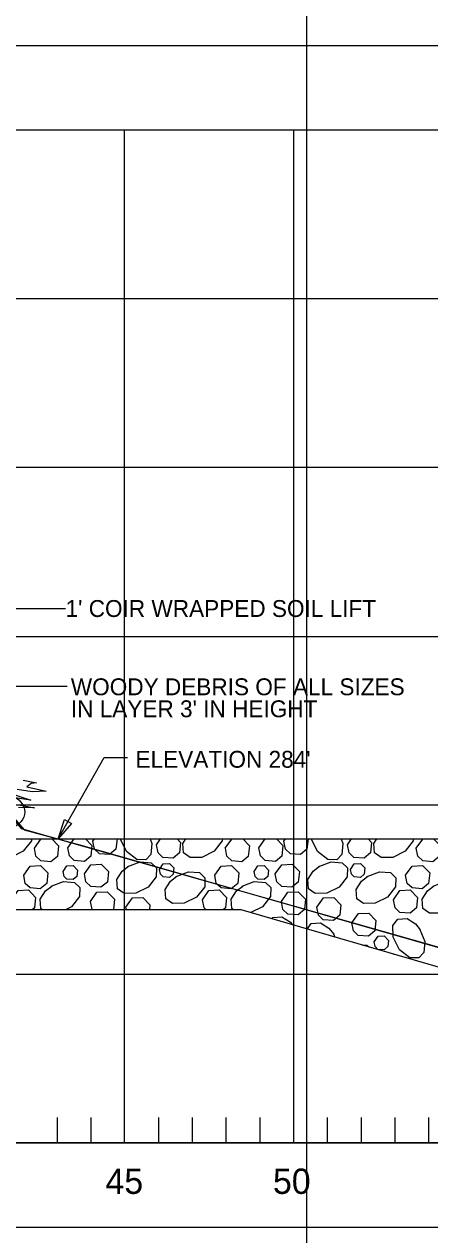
# Model space of a CAD drawing. Extents: x 1578769 to 1579225, y 724002 to 724828.
# Drawn here: x 1578883.26 to 1578895.27, y 724434.75 to 724470.6 of the extents above; entities that cross this region are included whole.
import ezdxf

# ---------------------------------------------------------------- set-up
doc = ezdxf.new("R2010")
doc.units = 0
for name, color, linetype in [('1', 7, 'Continuous'), ('Default', 7, 'Continuous'), ('Old_Level_1', 7, 'Continuous'), ('Old_Level_41', 7, 'Continuous'), ('Old_Level_42', 7, 'Continuous'), ('R_Exist Surface', 7, 'Continuous'), ('R_Fin Surface', 7, 'Continuous'), ('R_Rip-Rap', 7, 'Continuous')]:
    doc.layers.add(name, color=color, linetype=linetype)

msp = doc.modelspace()

# ---------------------------------------------------------------- linework, layer by layer
at = {"layer": '1'}
for points in [[(1578879.878, 724450.445), (1578881.497, 724453.3), (1578884.483, 724453.3)], [(1578881.039, 724448.141), (1578882.657, 724450.996), (1578884.529, 724450.996)], [(1578884.26, 724446.474), (1578885.628, 724448.887), (1578886.314, 724448.887)]]:
    msp.add_lwpolyline(points, dxfattribs=at)
msp.add_lwpolyline([(1578884.66, 724446.936), (1578884.26, 724446.474), (1578884.452, 724447.055)], close=True, dxfattribs=at)
at = {"layer": 'Default'}
for p, q in [((1578891.62, 724578.446), (1578891.62, 724328.446)), ((1578841.23, 724437.474), (1579141.23, 724437.474))]:
    msp.add_line(p, q, dxfattribs=at)
msp.add_lwpolyline([(1578841.23, 724457.071), (1578842.26, 724457.059), (1578863.33, 724456.943), (1578874.29, 724456.885), (1578876.4, 724454.796), (1578883.17, 724446.782), (1578901.02, 724441.71), (1578903.45, 724441.029), (1578909.92, 724441.377), (1578926.32, 724442.247), (1578964.09, 724446.554), (1578966.7, 724446.865), (1578977.39, 724447.842), (1578995.69, 724449.505), (1578999.6, 724449.841), (1579038.5, 724453.366)], dxfattribs=at)
at = {"layer": 'Old_Level_1'}
for p, q in [((1578883.229, 724448.221), (1578883.621, 724448.139)), ((1578883.621, 724448.139), (1578883.465, 724448.114)), ((1578882.979, 724447.782), (1578883.45, 724447.619)), ((1578883.496, 724447.868), (1578883.053, 724447.941)), ((1578883.465, 724448.114), (1578883.338, 724448.014)), ((1578883.338, 724448.014), (1578883.913, 724447.886)), ((1578883.913, 724447.886), (1578883.496, 724447.868)), ((1578883.45, 724447.619), (1578882.981, 724447.696)), ((1578883.089, 724447.489), (1578883.559, 724447.395)), ((1578883.559, 724447.395), (1578883.091, 724447.404))]:
    msp.add_line(p, q, dxfattribs=at)
for points in [[(1578816.23, 724469.974), (1578923.73, 724469.974), (1578923.73, 724434.974), (1578816.23, 724434.974)], [(1578821.23, 724467.474), (1578921.23, 724467.474), (1578921.23, 724437.474), (1578821.23, 724437.474)]]:
    msp.add_lwpolyline(points, close=True, dxfattribs=at)
msp.add_ellipse((1578881.79, 724447.275), major_axis=(1.486, 0), ratio=0.5, dxfattribs=at)
at = {"layer": 'Old_Level_41'}
for p, q in [((1578886.23, 724437.474), (1578886.23, 724467.474)), ((1578891.23, 724467.474), (1578891.23, 724437.474))]:
    msp.add_line(p, q, dxfattribs=at)
for points in [[(1578921.23, 724462.474), (1578821.23, 724462.474)], [(1578921.23, 724457.474), (1578821.23, 724457.474)], [(1578821.23, 724452.474), (1578921.23, 724452.474)], [(1578921.23, 724447.474), (1578821.23, 724447.474)], [(1578821.23, 724442.474), (1578921.23, 724442.474)]]:
    msp.add_lwpolyline(points, dxfattribs=at)
at = {"layer": 'Old_Level_42'}
for p, q in [((1578884.23, 724438.224), (1578884.23, 724437.474)), ((1578885.23, 724438.224), (1578885.23, 724437.474)), ((1578887.23, 724438.224), (1578887.23, 724437.474)), ((1578888.23, 724438.224), (1578888.23, 724437.474)), ((1578889.23, 724438.224), (1578889.23, 724437.474)), ((1578890.23, 724438.224), (1578890.23, 724437.474)), ((1578892.23, 724438.224), (1578892.23, 724437.474)), ((1578893.23, 724438.224), (1578893.23, 724437.474)), ((1578894.23, 724438.224), (1578894.23, 724437.474)), ((1578895.23, 724438.224), (1578895.23, 724437.474))]:
    msp.add_line(p, q, dxfattribs=at)
at = {"layer": 'R_Exist Surface'}
msp.add_lwpolyline([(1578821.23, 724457.096), (1578841.203, 724457.073), (1578846.234, 724457.073), (1578848.249, 724457.093), (1578849.212, 724457.015), (1578855.223, 724457.028), (1578858.238, 724457.022), (1578859.252, 724457.035), (1578860.202, 724456.917), (1578863.142, 724456.957), (1578870.155, 724456.957), (1578871.148, 724456.899), (1578871.421, 724456.873), (1578874.244, 724456.899), (1578875.116, 724456.014), (1578876.183, 724454.946), (1578880.212, 724450.271), (1578880.86, 724449.513), (1578883.256, 724446.747), (1578884.97, 724446.281), (1578895.079, 724443.387), (1578896.257, 724443.057)], dxfattribs=at)
at = {"layer": 'R_Fin Surface'}
msp.add_lwpolyline([(1578869.75, 724446.474), (1578884.26, 724446.474)], dxfattribs=at)
msp.add_lwpolyline([(1578869.75, 724446.474), (1578884.26, 724446.474)], dxfattribs=at)
at = {"layer": 'R_Rip-Rap'}
for p, q in [((1578879.328, 724446.474), (1578897.646, 724446.474)), ((1578884.55, 724446.21), (1578884.735, 724446.474)), ((1578885.295, 724446.41), (1578885.339, 724446.474)), ((1578887.174, 724446.3), (1578887.296, 724446.474)), ((1578890.203, 724446.21), (1578890.389, 724446.474)), ((1578890.948, 724446.41), (1578890.993, 724446.474)), ((1578892.827, 724446.3), (1578892.949, 724446.474)), ((1578889.685, 724444.377), (1578879.328, 724444.377)), ((1578886.285, 724444.377), (1578886.27, 724444.455)), ((1578901.23, 724441.009), (1578889.685, 724444.377)), ((1578892.411, 724443.669), (1578892.451, 724443.57))]:
    msp.add_line(p, q, dxfattribs=at)
for points in [[(1578883.471, 724446.474), (1578883.47, 724446.418), (1578883.231, 724446.114), (1578882.864, 724445.93), (1578882.517, 724445.924), (1578882.322, 724446.062), (1578882.303, 724446.339), (1578882.389, 724446.474)], [(1578883.559, 724446.199), (1578883.751, 724446.472), (1578883.782, 724446.474)], [(1578884.073, 724446.474), (1578884.271, 724446.268), (1578884.24, 724445.959), (1578884.051, 724445.801), (1578883.748, 724445.823), (1578883.605, 724445.961), (1578883.559, 724446.199)], [(1578885.075, 724446.474), (1578885.262, 724446.28), (1578885.231, 724445.97), (1578885.042, 724445.812), (1578884.739, 724445.834), (1578884.596, 724445.972), (1578884.55, 724446.21)], [(1578886.006, 724446.474), (1578885.976, 724446.17), (1578885.786, 724446.013), (1578885.484, 724446.035), (1578885.341, 724446.173), (1578885.295, 724446.41)], [(1578886.988, 724446.474), (1578887.04, 724446.344), (1578887.011, 724446.014), (1578886.862, 724445.857), (1578886.594, 724445.862), (1578886.29, 724446.1), (1578886.106, 724446.468), (1578886.106, 724446.474)], [(1578887.786, 724446.474), (1578887.886, 724446.37), (1578887.855, 724446.06), (1578887.666, 724445.902), (1578887.363, 724445.924), (1578887.22, 724446.062), (1578887.174, 724446.3)], [(1578889.124, 724446.474), (1578889.123, 724446.418), (1578888.885, 724446.114), (1578888.517, 724445.93), (1578888.17, 724445.924), (1578887.975, 724446.062), (1578887.956, 724446.339), (1578888.043, 724446.474)], [(1578889.212, 724446.199), (1578889.404, 724446.472), (1578889.435, 724446.474)], [(1578889.726, 724446.474), (1578889.924, 724446.268), (1578889.893, 724445.959), (1578889.704, 724445.801), (1578889.401, 724445.823), (1578889.259, 724445.961), (1578889.213, 724446.199)], [(1578890.728, 724446.474), (1578890.915, 724446.28), (1578890.884, 724445.97), (1578890.695, 724445.812), (1578890.392, 724445.834), (1578890.25, 724445.972), (1578890.204, 724446.21)], [(1578891.66, 724446.474), (1578891.629, 724446.17), (1578891.44, 724446.013), (1578891.137, 724446.035), (1578890.995, 724446.173), (1578890.948, 724446.41)], [(1578892.642, 724446.474), (1578892.693, 724446.344), (1578892.665, 724446.014), (1578892.516, 724445.857), (1578892.248, 724445.862), (1578891.943, 724446.1), (1578891.759, 724446.468), (1578891.759, 724446.474)], [(1578893.439, 724446.474), (1578893.539, 724446.37), (1578893.509, 724446.06), (1578893.319, 724445.902), (1578893.016, 724445.924), (1578892.874, 724446.062), (1578892.828, 724446.3)], [(1578894.777, 724446.474), (1578894.776, 724446.418), (1578894.538, 724446.114), (1578894.17, 724445.93), (1578893.824, 724445.924), (1578893.628, 724446.062), (1578893.61, 724446.339), (1578893.696, 724446.474)], [(1578894.866, 724446.199), (1578895.058, 724446.472), (1578895.089, 724446.474)], [(1578895.38, 724446.474), (1578895.578, 724446.268), (1578895.547, 724445.959), (1578895.357, 724445.801), (1578895.055, 724445.823), (1578894.912, 724445.961), (1578894.866, 724446.199)], [(1578883.244, 724445.399), (1578883.436, 724445.672), (1578883.743, 724445.689), (1578883.956, 724445.468), (1578883.925, 724445.159), (1578883.736, 724445.001), (1578883.433, 724445.023), (1578883.29, 724445.161), (1578883.244, 724445.399)], [(1578884.409, 724445.511), (1578884.525, 724445.675), (1578884.709, 724445.685), (1578884.837, 724445.553), (1578884.818, 724445.367), (1578884.704, 724445.272), (1578884.523, 724445.286), (1578884.437, 724445.368), (1578884.409, 724445.511)], [(1578885.039, 724445.44), (1578885.231, 724445.713), (1578885.538, 724445.731), (1578885.751, 724445.51), (1578885.72, 724445.2), (1578885.53, 724445.043), (1578885.228, 724445.064), (1578885.085, 724445.203), (1578885.039, 724445.44)], [(1578886.328, 724445.659), (1578886.687, 724445.801), (1578887.017, 724445.773), (1578887.174, 724445.623), (1578887.169, 724445.356), (1578886.931, 724445.051), (1578886.563, 724444.867), (1578886.216, 724444.861), (1578886.021, 724445), (1578886.002, 724445.276), (1578886.161, 724445.523), (1578886.342, 724445.668)], [(1578887.262, 724445.574), (1578887.377, 724445.738), (1578887.561, 724445.748), (1578887.689, 724445.616), (1578887.67, 724445.43), (1578887.557, 724445.335), (1578887.375, 724445.349), (1578887.289, 724445.432), (1578887.262, 724445.574)], [(1578888.897, 724445.399), (1578889.089, 724445.672), (1578889.396, 724445.689), (1578889.609, 724445.468), (1578889.578, 724445.159), (1578889.389, 724445.001), (1578889.086, 724445.023), (1578888.944, 724445.161), (1578888.897, 724445.399)], [(1578890.063, 724445.511), (1578890.178, 724445.675), (1578890.362, 724445.685), (1578890.49, 724445.553), (1578890.471, 724445.367), (1578890.358, 724445.272), (1578890.176, 724445.286), (1578890.091, 724445.368), (1578890.063, 724445.511)], [(1578890.692, 724445.44), (1578890.884, 724445.713), (1578891.191, 724445.731), (1578891.404, 724445.51), (1578891.373, 724445.2), (1578891.184, 724445.043), (1578890.881, 724445.064), (1578890.739, 724445.203), (1578890.692, 724445.44)], [(1578891.981, 724445.659), (1578892.341, 724445.801), (1578892.671, 724445.773), (1578892.827, 724445.623), (1578892.823, 724445.356), (1578892.584, 724445.051), (1578892.216, 724444.867), (1578891.87, 724444.861), (1578891.674, 724445), (1578891.656, 724445.276), (1578891.814, 724445.523), (1578891.996, 724445.668)], [(1578892.915, 724445.574), (1578893.03, 724445.738), (1578893.214, 724445.748), (1578893.342, 724445.616), (1578893.324, 724445.43), (1578893.21, 724445.335), (1578893.028, 724445.349), (1578892.943, 724445.432), (1578892.915, 724445.574)], [(1578894.551, 724445.399), (1578894.743, 724445.672), (1578895.049, 724445.689), (1578895.263, 724445.468), (1578895.232, 724445.159), (1578895.042, 724445.001), (1578894.74, 724445.023), (1578894.597, 724445.161), (1578894.551, 724445.399)], [(1578887.759, 724445.364), (1578888.119, 724445.506), (1578888.449, 724445.478), (1578888.606, 724445.328), (1578888.601, 724445.061), (1578888.362, 724444.756), (1578887.995, 724444.572), (1578887.648, 724444.566), (1578887.453, 724444.705), (1578887.434, 724444.981), (1578887.592, 724445.228), (1578887.774, 724445.373)], [(1578893.413, 724445.364), (1578893.772, 724445.506), (1578894.102, 724445.478), (1578894.259, 724445.328), (1578894.254, 724445.061), (1578894.016, 724444.756), (1578893.648, 724444.572), (1578893.301, 724444.566), (1578893.106, 724444.705), (1578893.087, 724444.981), (1578893.246, 724445.228), (1578893.427, 724445.373)], [(1578882.882, 724444.676), (1578883.075, 724444.949), (1578883.381, 724444.967), (1578883.594, 724444.745), (1578883.564, 724444.436), (1578883.493, 724444.377)], [(1578883.804, 724444.377), (1578883.751, 724444.414), (1578883.733, 724444.691), (1578883.891, 724444.938), (1578884.073, 724445.082)], [(1578884.058, 724445.073), (1578884.417, 724445.216), (1578884.747, 724445.187), (1578884.904, 724445.038), (1578884.899, 724444.77), (1578884.661, 724444.466), (1578884.483, 724444.377)], [(1578885.22, 724444.622), (1578885.412, 724444.895), (1578885.718, 724444.913), (1578885.931, 724444.692), (1578885.901, 724444.382), (1578885.894, 724444.377)], [(1578888.536, 724444.676), (1578888.728, 724444.949), (1578889.035, 724444.967), (1578889.248, 724444.745), (1578889.217, 724444.436), (1578889.146, 724444.377)], [(1578889.457, 724444.377), (1578889.405, 724444.414), (1578889.386, 724444.691), (1578889.545, 724444.938), (1578889.726, 724445.082)], [(1578889.711, 724445.073), (1578890.071, 724445.216), (1578890.401, 724445.187), (1578890.558, 724445.038), (1578890.553, 724444.77), (1578890.315, 724444.466), (1578889.97, 724444.294)], [(1578890.873, 724444.622), (1578891.065, 724444.895), (1578891.372, 724444.913), (1578891.585, 724444.692), (1578891.554, 724444.382), (1578891.365, 724444.225), (1578891.062, 724444.246), (1578890.919, 724444.385), (1578890.873, 724444.622)], [(1578894.189, 724444.676), (1578894.381, 724444.949), (1578894.688, 724444.967), (1578894.901, 724444.745), (1578894.87, 724444.436), (1578894.681, 724444.278), (1578894.378, 724444.3), (1578894.236, 724444.438), (1578894.189, 724444.676)], [(1578895.365, 724445.073), (1578895.724, 724445.216), (1578896.054, 724445.187), (1578896.211, 724445.038), (1578896.206, 724444.77), (1578895.968, 724444.466), (1578895.6, 724444.282), (1578895.253, 724444.276), (1578895.058, 724444.414), (1578895.04, 724444.691), (1578895.198, 724444.938), (1578895.379, 724445.082)], [(1578885.274, 724444.377), (1578885.266, 724444.385), (1578885.22, 724444.622)], [(1578886.27, 724444.455), (1578886.462, 724444.728), (1578886.768, 724444.746), (1578886.982, 724444.525), (1578886.967, 724444.377)], [(1578888.646, 724444.377), (1578888.582, 724444.438), (1578888.536, 724444.676)], [(1578891.923, 724444.455), (1578892.115, 724444.728), (1578892.422, 724444.746), (1578892.635, 724444.525), (1578892.604, 724444.215), (1578892.415, 724444.057), (1578892.112, 724444.079), (1578891.97, 724444.217), (1578891.923, 724444.455)], [(1578892.958, 724443.99), (1578893.15, 724444.263), (1578893.456, 724444.281), (1578893.67, 724444.06), (1578893.639, 724443.75), (1578893.449, 724443.593), (1578893.146, 724443.614), (1578893.004, 724443.753), (1578892.958, 724443.99)], [(1578890.587, 724444.114), (1578890.614, 724444.151), (1578890.89, 724444.169), (1578891.137, 724444.011), (1578891.197, 724443.936)], [(1578891.633, 724443.808), (1578891.753, 724443.976), (1578892.029, 724443.995), (1578892.276, 724443.836), (1578892.421, 724443.655)], [(1578894.974, 724443.797), (1578895.116, 724443.438), (1578895.088, 724443.108), (1578894.939, 724442.951), (1578894.671, 724442.956), (1578894.367, 724443.194), (1578894.183, 724443.562), (1578894.176, 724443.909), (1578894.315, 724444.104), (1578894.591, 724444.122), (1578894.838, 724443.964), (1578894.983, 724443.783)], [(1578893.618, 724443.43), (1578893.733, 724443.594), (1578893.917, 724443.605), (1578894.045, 724443.472), (1578894.026, 724443.286), (1578893.913, 724443.192), (1578893.731, 724443.205), (1578893.645, 724443.288), (1578893.618, 724443.43)], [(1578893.288, 724443.326), (1578893.403, 724443.332), (1578893.456, 724443.277)], [(1578894.199, 724443.06), (1578894.214, 724443.061), (1578894.221, 724443.053)]]:
    msp.add_lwpolyline(points, dxfattribs=at)

# ---------------------------------------------------------------- texts
at = {"layer": '1'}
for s, height, p in [("1' COIR WRAPPED SOIL LIFT", 0.5, (1578884.483, 724453.049)), ('WOODY DEBRIS OF ALL SIZES', 0.5, (1578884.639, 724450.731)), ("IN LAYER 3' IN HEIGHT", 0.5, (1578884.639, 724450.08)), ("ELEVATION 284'", 0.5, (1578886.554, 724448.584)), ('45', 0.75, (1578885.664, 724435.964)), ('50', 0.75, (1578890.623, 724435.964))]:
    msp.add_text(s, height=height, dxfattribs=at).set_placement(p)

doc.saveas('drawing.dxf')
